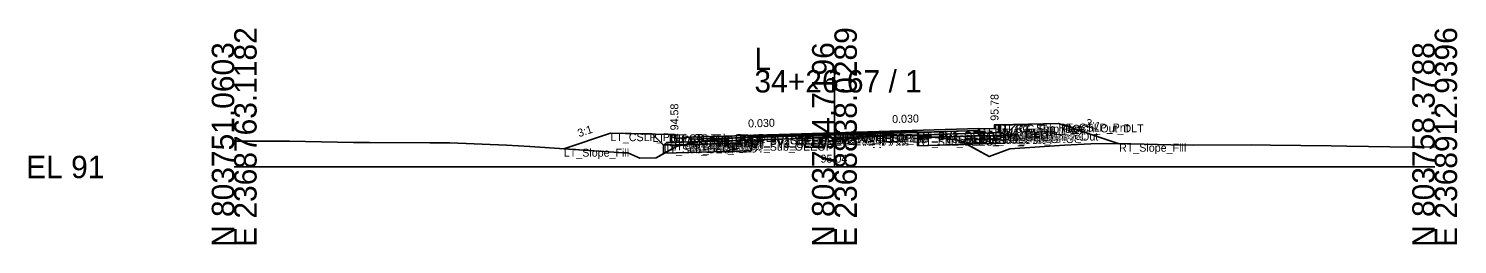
# Model space of a CAD drawing. Extents: x -26 to 8153, y -10 to 9520.
# Drawn here: x 1974.3 to 2152.8, y 9490.3 to 9517.3 of the extents above; entities that cross this region are included whole.
import ezdxf

# ---------------------------------------------------------------- set-up
doc = ezdxf.new("R2010")
doc.units = 0
for name, color, linetype in [('Exist CMT Pavement', 7, 'Continuous'), ('Exist Cross Section Cell', 7, 'Continuous'), ('Exist XS Center Line Elevation Label', 7, 'Continuous'), ('Exist XS Ground Line', 7, 'Continuous'), ('Prop CMT Conc Surface', 7, 'Continuous'), ('Prop CMT Concrete Structures', 7, 'Continuous'), ('Prop CMT Pvmt Course 1', 7, 'Continuous'), ('Prop CMT Pvmt Course 1 CG', 7, 'Continuous'), ('Prop CMT Pvmt Course 1 Wedge', 7, 'Continuous'), ('Prop CMT Pvmt Course 2', 7, 'Continuous'), ('Prop CMT Pvmt Course 2 Wedge', 7, 'Continuous'), ('Prop CMT Pvmt Course 3', 7, 'Continuous'), ('Prop CMT Pvmt Course 3 Wedge', 7, 'Continuous'), ('Prop CMT Pvmt Surface', 7, 'Continuous'), ('Prop CMT Pvmt Wedge Surface 1', 7, 'Continuous'), ('Prop CMT Pvmt Wedge Surface 2', 7, 'Continuous'), ('Prop CMT Pvmt Wedge Surface 3', 7, 'Continuous'), ('Prop CMT Shallow Undercut', 7, 'Continuous'), ('Prop CMT Shallow Undercut Boundary', 7, 'Continuous'), ('Prop CMT Slope Grass', 7, 'Continuous'), ('Prop CMT Subgrade Earthwork', 7, 'Continuous'), ('Prop XS Earthwork Shape', 7, 'Continuous'), ('Prop XS Hydro Elevations', 7, 'Continuous'), ('Prop XS SE Text', 7, 'Continuous'), ('Prop XS Side Slope Text', 7, 'Continuous'), ('Prop XS Subgrade Earthwork', 7, 'Continuous'), ('Scratch_Level_2', 7, 'Continuous'), ('Scratch_Level_6', 7, 'Continuous')]:
    doc.layers.add(name, color=color, linetype=linetype)

msp = doc.modelspace()

# ---------------------------------------------------------------- linework, layer by layer
at = {"layer": 'Exist CMT Pavement'}
for p, q in [((2064.61, 9503.83), (2071.53, 9503.98)), ((2071.53, 9503.98), (2074.62, 9504.04)), ((2074.62, 9504.04), (2075, 9504.04)), ((2075, 9504.04), (2085.39, 9503.95))]:
    msp.add_line(p, q, dxfattribs=at)
at = {"layer": 'Exist Cross Section Cell'}
for p, q in [((2075, 9500), (2075, 9512.12)), ((2000, 9500), (2075, 9500)), ((2075, 9500), (2150, 9500))]:
    msp.add_line(p, q, dxfattribs=at)
at = {"layer": 'Exist XS Ground Line'}
for p, q in [((2058.29, 9503.24), (2064.61, 9503.83)), ((2064.61, 9503.83), (2071.53, 9503.98)), ((2071.53, 9503.98), (2074.62, 9504.04)), ((2074.62, 9504.04), (2075, 9504.04)), ((2075, 9504.04), (2085.39, 9503.95)), ((2085.39, 9503.95), (2088.33, 9503.59)), ((2088.33, 9503.59), (2090.69, 9503.3)), ((2090.69, 9503.3), (2091.32, 9502.96)), ((2000, 9503.23), (2005.37, 9503.24)), ((2005.37, 9503.24), (2006.91, 9503.25)), ((2006.91, 9503.25), (2014.92, 9503.08)), ((2014.92, 9503.08), (2016.92, 9503.05)), ((2016.92, 9503.05), (2024.46, 9503.03)), ((2024.46, 9503.03), (2026.94, 9503.01)), ((2026.94, 9503.01), (2034.01, 9502.74)), ((2034.01, 9502.74), (2036.95, 9502.58)), ((2036.95, 9502.58), (2048.67, 9501.78)), ((2048.67, 9501.78), (2049.17, 9501.75)), ((2049.17, 9501.75), (2050.67, 9501.1)), ((2052.71, 9501.15), (2055.27, 9502.55)), ((2055.27, 9502.55), (2055.79, 9502.67)), ((2055.79, 9502.67), (2058.29, 9503.24)), ((2091.32, 9502.96), (2094.35, 9501.31)), ((2094.35, 9501.31), (2096.93, 9502.25)), ((2096.93, 9502.25), (2103.75, 9502.71)), ((2103.75, 9502.71), (2107.04, 9502.91)), ((2107.04, 9502.91), (2110.38, 9502.92)), ((2110.38, 9502.92), (2117.05, 9502.78)), ((2117.05, 9502.78), (2119.92, 9502.73)), ((2119.92, 9502.73), (2127.06, 9502.75)), ((2127.06, 9502.75), (2129.47, 9502.73)), ((2129.47, 9502.73), (2137.07, 9502.63)), ((2137.07, 9502.63), (2139.01, 9502.61)), ((2139.01, 9502.61), (2147.09, 9502.48)), ((2147.09, 9502.48), (2148.56, 9502.48)), ((2148.56, 9502.48), (2150, 9502.53)), ((2050.67, 9501.1), (2052.71, 9501.15))]:
    msp.add_line(p, q, dxfattribs=at)
at = {"layer": 'Prop CMT Conc Surface'}
for points in [[(2095, 9504.78), (2095, 9505.28), (2095.5, 9505.28)], [(2055, 9503.58), (2055, 9504.08), (2054.5, 9504.08)], [(2057, 9503.72), (2055, 9503.58)], [(2093, 9504.8), (2095, 9504.78)]]:
    msp.add_lwpolyline(points, dxfattribs=at)
at = {"layer": 'Prop CMT Concrete Structures'}
for points in [[(2093, 9504.8), (2095, 9504.78), (2095, 9505.28), (2095.5, 9505.28)], [(2095.5, 9505.28), (2095.5, 9504.3), (2093, 9504.22)], [(2057, 9503.72), (2055, 9503.58), (2055, 9504.08), (2054.5, 9504.08)], [(2054.5, 9504.08), (2054.5, 9503.07), (2057, 9503.14)], [(2057, 9503.14), (2057, 9503.72)], [(2093, 9504.22), (2093, 9504.8)]]:
    msp.add_lwpolyline(points, dxfattribs=at)
at = {"layer": 'Prop CMT Pvmt Course 1'}
for points in [[(2075, 9504.26), (2057, 9503.72)], [(2057, 9503.72), (2057, 9503.47)], [(2057, 9503.47), (2064.61, 9503.7)], [(2064.61, 9503.83), (2075, 9504.14)], [(2064.61, 9503.7), (2064.61, 9503.83)], [(2075, 9504.26), (2093, 9504.8)], [(2085.39, 9504.45), (2075, 9504.14)], [(2075, 9504.01), (2075, 9504.26)], [(2075, 9504.01), (2075, 9504.26)], [(2075, 9504.14), (2075, 9504.01), (2075, 9504.01)], [(2075, 9504.14), (2075, 9504.01), (2075, 9504.01)], [(2093, 9504.55), (2085.39, 9504.33)], [(2085.39, 9504.33), (2085.39, 9504.45)], [(2093, 9504.8), (2093, 9504.55)]]:
    msp.add_lwpolyline(points, dxfattribs=at)
at = {"layer": 'Prop CMT Pvmt Course 1 CG'}
for points in [[(2093, 9504.22), (2096, 9504.31), (2096.32, 9503.99)], [(2093, 9503.89), (2093, 9504.22)], [(2096.32, 9503.99), (2093, 9503.89)], [(2057, 9503.14), (2054, 9503.05), (2053.66, 9502.71)], [(2053.66, 9502.71), (2057, 9502.81)], [(2057, 9502.81), (2057, 9503.14)]]:
    msp.add_lwpolyline(points, dxfattribs=at)
at = {"layer": 'Prop CMT Pvmt Course 1 Wedge'}
for points in [[(2075, 9504.14), (2064.61, 9503.83)], [(2075, 9504.14), (2085.39, 9504.45)]]:
    msp.add_lwpolyline(points, dxfattribs=at)
at = {"layer": 'Prop CMT Pvmt Course 2'}
for points in [[(2064.61, 9503.7), (2057, 9503.47)], [(2057, 9503.47), (2057, 9503.14)], [(2057, 9503.14), (2064.61, 9503.37)], [(2064.61, 9503.37), (2064.61, 9503.7)], [(2085.39, 9504.33), (2093, 9504.55)], [(2085.39, 9504), (2085.39, 9504.33)], [(2093, 9504.22), (2085.39, 9504)], [(2093, 9504.55), (2093, 9504.22)]]:
    msp.add_lwpolyline(points, dxfattribs=at)
at = {"layer": 'Prop CMT Pvmt Course 2 Wedge'}
for points in [[(2075, 9504.01), (2064.61, 9503.7)], [(2075, 9504.01), (2085.39, 9504.33)]]:
    msp.add_lwpolyline(points, dxfattribs=at)
at = {"layer": 'Prop CMT Pvmt Course 3'}
for points in [[(2064.61, 9503.37), (2057, 9503.14)], [(2064.61, 9503.04), (2064.61, 9503.37)], [(2085.39, 9504), (2093, 9504.22)], [(2085.39, 9503.66), (2085.39, 9504)], [(2093, 9503.89), (2085.39, 9503.66)], [(2093, 9504.22), (2093, 9503.89)], [(2057, 9503.14), (2057, 9502.81)], [(2057, 9502.81), (2064.61, 9503.04)]]:
    msp.add_lwpolyline(points, dxfattribs=at)
at = {"layer": 'Prop CMT Pvmt Course 3 Wedge'}
for points in [[(2075, 9503.68), (2064.61, 9503.37)], [(2075, 9503.68), (2085.39, 9504)]]:
    msp.add_lwpolyline(points, dxfattribs=at)
at = {"layer": 'Prop CMT Pvmt Surface'}
for points in [[(2075, 9504.26), (2057, 9503.72)], [(2075, 9504.26), (2093, 9504.8)]]:
    msp.add_lwpolyline(points, dxfattribs=at)
at = {"layer": 'Prop CMT Pvmt Wedge Surface 1'}
for points in [[(2057, 9503.47), (2057, 9503.72)], [(2064.61, 9503.7), (2057, 9503.47)], [(2075, 9504.14), (2064.61, 9503.83)], [(2064.61, 9503.83), (2064.61, 9503.7)], [(2075, 9504.14), (2085.39, 9504.45)], [(2085.39, 9504.33), (2093, 9504.55)], [(2085.39, 9504.45), (2085.39, 9504.33)], [(2093, 9504.55), (2093, 9504.8)]]:
    msp.add_lwpolyline(points, dxfattribs=at)
at = {"layer": 'Prop CMT Pvmt Wedge Surface 2'}
for points in [[(2075, 9504.01), (2057, 9503.47)], [(2057, 9503.47), (2057, 9503.72)], [(2075, 9504.01), (2093, 9504.55)], [(2093, 9504.55), (2093, 9504.8)]]:
    msp.add_lwpolyline(points, dxfattribs=at)
at = {"layer": 'Prop CMT Pvmt Wedge Surface 3'}
for points in [[(2057, 9503.14), (2057, 9503.72)], [(2075, 9503.68), (2057, 9503.14)], [(2075, 9503.68), (2093, 9504.22)], [(2093, 9504.22), (2093, 9504.8)]]:
    msp.add_lwpolyline(points, dxfattribs=at)
at = {"layer": 'Prop CMT Shallow Undercut'}
for points in [[(2087.27, 9503.72), (2085.39, 9503.66), (2085.39, 9502.66), (2091.52, 9502.85), (2091.32, 9502.96), (2090.69, 9503.3), (2088.33, 9503.59)], [(2055.79, 9502.67), (2056.31, 9502.79), (2064.61, 9503.04), (2064.61, 9502.04), (2053.74, 9501.71), (2055.27, 9502.55)]]:
    msp.add_lwpolyline(points, close=True, dxfattribs=at)
at = {"layer": 'Prop CMT Shallow Undercut Boundary'}
for p, q in [((2085.39, 9503.66), (2096.32, 9503.99)), ((2085.39, 9503.66), (2085.39, 9502.66)), ((2096.32, 9503.99), (2096.32, 9502.99)), ((2053.66, 9502.71), (2064.61, 9503.04)), ((2053.66, 9502.71), (2053.66, 9501.71)), ((2053.66, 9501.71), (2064.61, 9502.04)), ((2064.61, 9503.04), (2064.61, 9502.04)), ((2085.39, 9502.66), (2096.32, 9502.99))]:
    msp.add_line(p, q, dxfattribs=at)
at = {"layer": 'Prop CMT Slope Grass'}
for points in [[(2095.5, 9505.28), (2103, 9505.43), (2110.56, 9502.91)], [(2054.5, 9504.08), (2047, 9504.23), (2041.18, 9502.29)]]:
    msp.add_lwpolyline(points, dxfattribs=at)
at = {"layer": 'Prop CMT Subgrade Earthwork'}
for points in [[(2093, 9503.89), (2096.32, 9503.99), (2097.66, 9505.33)], [(2057, 9502.81), (2053.66, 9502.71), (2052.24, 9504.13)], [(2064.61, 9503.04), (2064.62, 9503.83)], [(2085.39, 9503.66), (2085.37, 9503.95)], [(2085.39, 9503.66), (2093, 9503.89)], [(2064.61, 9503.04), (2057, 9502.81)]]:
    msp.add_lwpolyline(points, dxfattribs=at)
at = {"layer": 'Prop XS Earthwork Shape'}
for points in [[(2091.52, 9502.85), (2094.35, 9501.31), (2096.93, 9502.25), (2103.75, 9502.71), (2107.04, 9502.91), (2110.38, 9502.92), (2110.56, 9502.91), (2103, 9505.43), (2097.66, 9505.33), (2096.32, 9503.99), (2096.32, 9502.99)], [(2048.67, 9501.78), (2049.17, 9501.75), (2050.67, 9501.1), (2052.71, 9501.15), (2053.74, 9501.71), (2053.66, 9501.71), (2053.66, 9502.71), (2052.24, 9504.13), (2047, 9504.23), (2041.18, 9502.29)], [(2058.29, 9503.24), (2064.61, 9503.83), (2064.62, 9503.83), (2064.61, 9503.04), (2057, 9502.81), (2056.31, 9502.79)], [(2085.39, 9503.66), (2085.37, 9503.95), (2085.39, 9503.95), (2087.27, 9503.72)], [(2085.39, 9503.66), (2087.27, 9503.72), (2088.33, 9503.59), (2090.69, 9503.3), (2091.32, 9502.96), (2091.52, 9502.85), (2085.39, 9502.66)], [(2091.52, 9502.85), (2096.32, 9502.99), (2096.32, 9503.99), (2093, 9503.89), (2087.27, 9503.72), (2088.33, 9503.59), (2090.69, 9503.3), (2091.32, 9502.96)], [(2056.31, 9502.79), (2053.66, 9502.71), (2053.66, 9501.71), (2053.74, 9501.71), (2055.27, 9502.55), (2055.79, 9502.67)], [(2064.61, 9503.04), (2064.61, 9502.04), (2053.74, 9501.71), (2055.27, 9502.55), (2055.79, 9502.67), (2056.31, 9502.79), (2057, 9502.81)]]:
    msp.add_lwpolyline(points, close=True, dxfattribs=at)
at = {"layer": 'Prop XS Subgrade Earthwork'}
for p, q in [((2096.32, 9503.99), (2085.39, 9503.66)), ((2053.66, 9502.71), (2064.61, 9503.04))]:
    msp.add_line(p, q, dxfattribs=at)
at = {"layer": 'Scratch_Level_6'}
for points in [[(2087.27, 9503.72), (2085.39, 9503.66), (2085.39, 9502.66), (2091.52, 9502.85), (2091.32, 9502.96), (2090.69, 9503.3), (2088.33, 9503.59)], [(2055.79, 9502.67), (2056.31, 9502.79), (2064.61, 9503.04), (2064.61, 9502.04), (2053.74, 9501.71), (2055.27, 9502.55)]]:
    msp.add_lwpolyline(points, close=True, dxfattribs=at)

# ---------------------------------------------------------------- texts
at = {"layer": 'Exist Cross Section Cell'}
for s, p in [('E 2368763.1182', (2002.8, 9490)), ('E 2368838.0289', (2077.8, 9490)), ('E 2368912.9396', (2152.8, 9490)), ('N 803751.0603', (2000, 9490)), ('N 803754.7196', (2075, 9490)), ('N 803758.3788', (2150, 9490))]:
    msp.add_text(s, height=2.8, rotation=90, dxfattribs=at).set_placement(p)
for s, p in [('L', (2065, 9512.12)), ('34+26.67 / 1', (2065, 9509.32)), ('EL 91', (1974, 9498.6))]:
    msp.add_text(s, height=2.8, dxfattribs=at).set_placement(p)
at = {"layer": 'Exist XS Center Line Elevation Label'}
msp.add_text('95.04', height=1, dxfattribs=at).set_placement((2073.26, 9500.54))
at = {"layer": 'Prop XS Hydro Elevations'}
for s, p in [('95.78', (2095.5, 9505.78)), ('94.58', (2055.5, 9504.58))]:
    msp.add_text(s, height=1, rotation=90, dxfattribs=at).set_placement(p)
at = {"layer": 'Prop XS SE Text'}
for p in [(2064.22, 9504.94), (2082.22, 9505.48)]:
    msp.add_text('0.030', height=1, rotation=1.7184, dxfattribs=at).set_placement(p)
at = {"layer": 'Prop XS Side Slope Text'}
for rotation, p in [(18.4349, (2043.1, 9503.72)), (341.5651, (2106.27, 9505.14))]:
    msp.add_text('3:1', height=1, rotation=rotation, dxfattribs=at).set_placement(p)
at = {"layer": 'Scratch_Level_2'}
for s, p in [('RT_CG_Top_Face', (2095, 9504.28)), ('RT_CG_Top_BOC', (2095.5, 9504.28)), ('RT_Sub_Trench_Out_DLT', (2097.66, 9504.33)), ('RT_CSLP_Pnt', (2103, 9504.43)), ('LT_CSLP_Pnt', (2047, 9503.23)), ('LT_Sub_Trench_Out_DLT', (2052.24, 9503.13)), ('LT_CG_Top_BOC', (2054.5, 9503.08)), ('LT_CG_Top_Face', (2055, 9503.08)), ('LT_CG_Top_Gut', (2055, 9502.58)), ('LT_PV1_OEOT', (2057, 9502.72)), ('LT_PV2_OEOT', (2057, 9502.47)), ('LT_PV_OEEOP_EG', (2064.61, 9502.83)), ('LT_PV1_OEEOP', (2064.61, 9502.83)), ('LT_PV2_OEEOP', (2064.61, 9502.7)), ('LT_PV3_OEEOP', (2064.61, 9502.37)), ('LT_PV_Sub_Tie_Out', (2064.62, 9502.83)), ('PV1_PGL', (2075, 9503.26)), ('RT_PV1_IEEOP', (2075, 9503.14)), ('LT_PV1_IEEOP', (2075, 9503.14)), ('RT_PV_IEEOP_EG', (2075, 9503.04)), ('LT_PV_IEEOP_EG', (2075, 9503.04)), ('RT_PV2_IEEOP', (2075, 9503.01)), ('LT_PV2_IEEOP', (2075, 9503.01)), ('PV2_PGL', (2075, 9503.01)), ('RT_PV3_IEEOP', (2075, 9502.68)), ('LT_PV3_IEEOP', (2075, 9502.68)), ('RT_PV_Sub_Tie_Out', (2085.37, 9502.95)), ('RT_PV1_OEEOP', (2085.39, 9503.45)), ('RT_PV2_OEEOP', (2085.39, 9503.33)), ('RT_PV3_OEEOP', (2085.39, 9503)), ('RT_PV_OEEOP_EG', (2085.39, 9502.95)), ('RT_Sub_OEEOP', (2085.39, 9502.66)), ('RT_PV1_OEOT', (2093, 9503.8)), ('RT_PV2_OEOT', (2093, 9503.55)), ('RT_PV3_OEOT', (2093, 9503.22)), ('RT_CG_Bot_IE', (2093, 9503.22)), ('RT_Sub_OEOT', (2093, 9502.89)), ('RT_CG_Top_Gut', (2095, 9503.78)), ('RT_CG_Bot_BOC', (2095.5, 9503.3)), ('RT_CG1_Shelf_Out', (2096, 9503.31)), ('RT_Sub_OEOP', (2096.32, 9502.99)), ('LT_Slope_Fill', (2041.18, 9501.29)), ('LT_Sub_OEOP', (2053.66, 9501.71)), ('LT_CG1_Shelf_Out', (2054, 9502.05)), ('LT_CG_Bot_BOC', (2054.5, 9502.07)), ('LT_PV3_OEOT', (2057, 9502.14)), ('LT_CG_Bot_IE', (2057, 9502.14)), ('LT_Sub_OEOT', (2057, 9501.81)), ('LT_Sub_OEEOP', (2064.61, 9502.04)), ('RT_Slope_Fill', (2110.56, 9501.91))]:
    msp.add_text(s, height=1, dxfattribs=at).set_placement(p)

doc.saveas('drawing.dxf')
